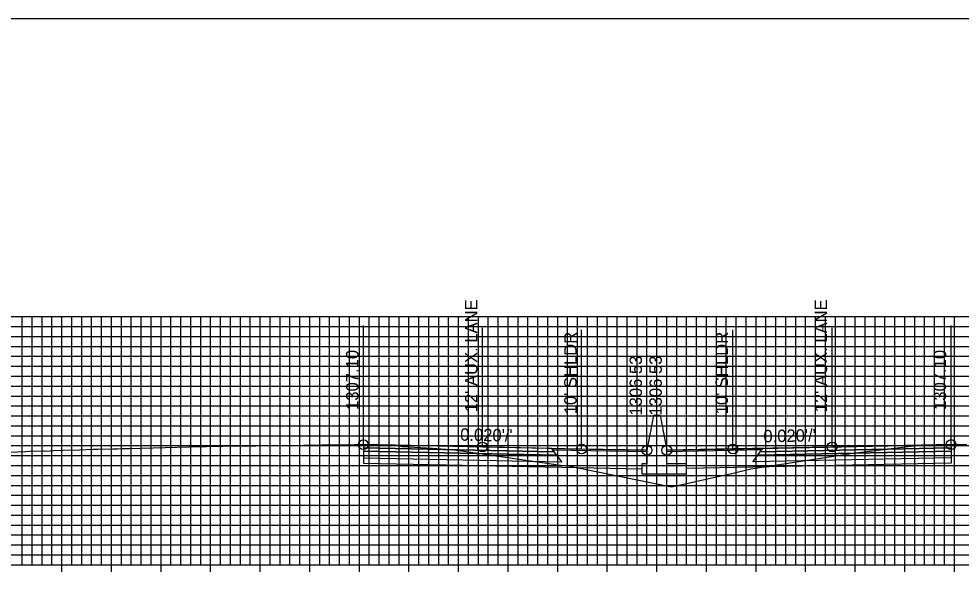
# Model space of a CAD drawing. Extents: x 674939 to 678919, y 750652 to 765176.
# Drawn here: x 678674.2 to 678769.2, y 751086.5 to 751142.6 of the extents above; entities that cross this region are included whole.
import ezdxf

# ---------------------------------------------------------------- set-up
doc = ezdxf.new("R2010")
doc.units = 0
for name, color, linetype in [('R_Alt Surface', 7, 'Continuous'), ('R_Axis', 7, 'Continuous'), ('R_Exist Surface', 7, 'Continuous'), ('R_Fin Surface', 7, 'Continuous'), ('R_Grid', 7, 'Continuous'), ('R_No Plot', 7, 'Continuous'), ('R_Proposed Road', 7, 'Continuous'), ('R_Xsect Elev', 7, 'Continuous'), ('R_Xsect Slope', 7, 'Continuous')]:
    doc.layers.add(name, color=color, linetype=linetype)

msp = doc.modelspace()

# ---------------------------------------------------------------- linework, layer by layer
at = {"layer": 'R_Alt Surface'}
for points in [[(678708.944, 751099.323), (678708.944, 751098.993), (678728.444, 751098.603), (678728.194, 751098.938)], [(678708.944, 751098.993), (678708.944, 751098.333), (678728.944, 751097.933), (678728.444, 751098.603)], [(678768.203, 751098.995), (678768.203, 751098.335), (678748.203, 751097.935), (678748.703, 751098.605)], [(678768.203, 751099.325), (678768.203, 751098.995), (678748.703, 751098.605), (678748.953, 751098.94)]]:
    msp.add_lwpolyline(points, close=True, dxfattribs=at)
for points in [[(678708.944, 751098.333), (678708.944, 751097.793), (678728.944, 751097.393), (678737.033, 751097.231)], [(678768.203, 751098.335), (678768.203, 751097.795), (678748.203, 751097.395), (678741.533, 751097.262)]]:
    msp.add_lwpolyline(points, dxfattribs=at)
at = {"layer": 'R_Axis'}
for p, q in [((678678.533, 751086.851), (678678.533, 751088.251)), ((678683.533, 751086.851), (678683.533, 751088.251)), ((678688.533, 751086.851), (678688.533, 751088.251)), ((678693.533, 751086.851), (678693.533, 751088.251)), ((678698.533, 751086.851), (678698.533, 751088.251)), ((678703.533, 751086.851), (678703.533, 751088.251)), ((678708.533, 751086.851), (678708.533, 751088.251)), ((678713.533, 751086.851), (678713.533, 751088.251)), ((678718.533, 751086.851), (678718.533, 751088.251)), ((678723.533, 751086.851), (678723.533, 751088.251)), ((678728.533, 751086.851), (678728.533, 751088.251)), ((678733.533, 751086.851), (678733.533, 751088.251)), ((678738.533, 751086.851), (678738.533, 751088.251)), ((678743.533, 751086.851), (678743.533, 751088.251)), ((678748.533, 751086.851), (678748.533, 751088.251)), ((678753.533, 751086.851), (678753.533, 751088.251)), ((678758.533, 751086.851), (678758.533, 751088.251)), ((678763.533, 751086.851), (678763.533, 751088.251)), ((678768.533, 751086.851), (678768.533, 751088.251)), ((678638.533, 751087.551), (678838.533, 751087.551))]:
    msp.add_line(p, q, dxfattribs=at)
at = {"layer": 'R_Exist Surface'}
msp.add_lwpolyline([(678673.237, 751098.902), (678674.875, 751098.972), (678674.89, 751098.972), (678675.276, 751098.988), (678676.723, 751099.033), (678676.82, 751099.029), (678676.972, 751099.011), (678677.73, 751099.058), (678678.649, 751099.09), (678680.316, 751099.144), (678681.681, 751099.196), (678682.165, 751099.208), (678683.681, 751099.22), (678684.181, 751099.229), (678684.636, 751099.253), (678684.683, 751099.252), (678684.939, 751099.251), (678685.311, 751099.259), (678690.158, 751099.392), (678691.42, 751099.427), (678696.416, 751099.519), (678698.069, 751099.549), (678702.91, 751099.616), (678704.714, 751099.638), (678708.04, 751099.659), (678708.674, 751099.666), (678708.85, 751099.658), (678708.944, 751099.653), (678709.209, 751099.641), (678710.172, 751099.592), (678710.416, 751099.595), (678711.474, 751099.583), (678711.865, 751099.561), (678712.621, 751099.518), (678712.672, 751099.514), (678712.835, 751099.48), (678715.907, 751099.291), (678718.143, 751099.137), (678729.045, 751097.566), (678729.76, 751097.474), (678732.751, 751096.881), (678740.006, 751095.418), (678746.226, 751096.792), (678748.023, 751097.209), (678749.802, 751097.476), (678758.319, 751098.779), (678760.523, 751099.059), (678764.443, 751099.531), (678764.582, 751099.558), (678764.735, 751099.599), (678765.506, 751099.629), (678766.542, 751099.647), (678767.313, 751099.64), (678768.038, 751099.643), (678768.169, 751099.654), (678768.203, 751099.655), (678768.361, 751099.668), (678768.639, 751099.681), (678769.796, 751099.67)], dxfattribs=at)
at = {"layer": 'R_Fin Surface'}
for points in [[(678737.533, 751099.081), (678730.944, 751099.213), (678720.944, 751099.413), (678708.944, 751099.653)], [(678768.203, 751099.655), (678756.203, 751099.415), (678746.203, 751099.215), (678739.533, 751099.082)]]:
    msp.add_lwpolyline(points, dxfattribs=at)
for points in [[(678708.944, 751099.653), (678708.944, 751099.323), (678728.194, 751098.938), (678727.944, 751099.273)], [(678768.203, 751099.655), (678768.203, 751099.325), (678748.953, 751098.94), (678749.203, 751099.275)], [(678727.944, 751099.273), (678737.533, 751099.081), (678737.537, 751098.923), (678728.064, 751099.113)], [(678749.084, 751099.116), (678739.533, 751098.925), (678739.533, 751099.082), (678749.203, 751099.275)]]:
    msp.add_lwpolyline(points, close=True, dxfattribs=at)
at = {"layer": 'R_Grid'}
for p, q in [((678638.533, 751112.551), (678838.533, 751112.551)), ((678674.533, 751087.551), (678674.533, 751112.551)), ((678675.533, 751087.551), (678675.533, 751112.551)), ((678676.533, 751087.551), (678676.533, 751112.551)), ((678677.533, 751087.551), (678677.533, 751112.551)), ((678678.533, 751087.551), (678678.533, 751112.551)), ((678679.533, 751087.551), (678679.533, 751112.551)), ((678680.533, 751087.551), (678680.533, 751112.551)), ((678681.533, 751087.551), (678681.533, 751112.551)), ((678682.533, 751087.551), (678682.533, 751112.551)), ((678683.533, 751087.551), (678683.533, 751112.551)), ((678684.533, 751087.551), (678684.533, 751112.551)), ((678685.533, 751087.551), (678685.533, 751112.551)), ((678686.533, 751087.551), (678686.533, 751112.551)), ((678687.533, 751087.551), (678687.533, 751112.551)), ((678688.533, 751087.551), (678688.533, 751112.551)), ((678689.533, 751087.551), (678689.533, 751112.551)), ((678690.533, 751087.551), (678690.533, 751112.551)), ((678691.533, 751087.551), (678691.533, 751112.551)), ((678692.533, 751087.551), (678692.533, 751112.551)), ((678693.533, 751087.551), (678693.533, 751112.551)), ((678694.533, 751087.551), (678694.533, 751112.551)), ((678695.533, 751087.551), (678695.533, 751112.551)), ((678696.533, 751087.551), (678696.533, 751112.551)), ((678697.533, 751087.551), (678697.533, 751112.551)), ((678698.533, 751087.551), (678698.533, 751112.551)), ((678699.533, 751087.551), (678699.533, 751112.551)), ((678700.533, 751087.551), (678700.533, 751112.551)), ((678701.533, 751087.551), (678701.533, 751112.551)), ((678702.533, 751087.551), (678702.533, 751112.551)), ((678703.533, 751087.551), (678703.533, 751112.551)), ((678704.533, 751087.551), (678704.533, 751112.551)), ((678705.533, 751087.551), (678705.533, 751112.551)), ((678706.533, 751087.551), (678706.533, 751112.551)), ((678707.533, 751087.551), (678707.533, 751112.551)), ((678708.533, 751087.551), (678708.533, 751112.551)), ((678709.533, 751087.551), (678709.533, 751112.551)), ((678710.533, 751087.551), (678710.533, 751112.551)), ((678711.533, 751087.551), (678711.533, 751112.551)), ((678712.533, 751087.551), (678712.533, 751112.551)), ((678713.533, 751087.551), (678713.533, 751112.551)), ((678714.533, 751087.551), (678714.533, 751112.551)), ((678715.533, 751087.551), (678715.533, 751112.551)), ((678716.533, 751087.551), (678716.533, 751112.551)), ((678717.533, 751087.551), (678717.533, 751112.551)), ((678718.533, 751087.551), (678718.533, 751112.551)), ((678719.533, 751087.551), (678719.533, 751112.551)), ((678720.533, 751087.551), (678720.533, 751112.551)), ((678721.533, 751087.551), (678721.533, 751112.551)), ((678722.533, 751087.551), (678722.533, 751112.551)), ((678723.533, 751087.551), (678723.533, 751112.551)), ((678724.533, 751087.551), (678724.533, 751112.551)), ((678725.533, 751087.551), (678725.533, 751112.551)), ((678726.533, 751087.551), (678726.533, 751112.551)), ((678727.533, 751087.551), (678727.533, 751112.551)), ((678728.533, 751087.551), (678728.533, 751112.551)), ((678729.533, 751087.551), (678729.533, 751112.551)), ((678730.533, 751087.551), (678730.533, 751112.551)), ((678731.533, 751087.551), (678731.533, 751112.551)), ((678732.533, 751087.551), (678732.533, 751112.551)), ((678733.533, 751087.551), (678733.533, 751112.551)), ((678734.533, 751087.551), (678734.533, 751112.551)), ((678735.533, 751087.551), (678735.533, 751112.551)), ((678736.533, 751087.551), (678736.533, 751112.551)), ((678737.533, 751087.551), (678737.533, 751112.551)), ((678738.533, 751087.551), (678738.533, 751112.551)), ((678739.533, 751087.551), (678739.533, 751112.551)), ((678740.533, 751087.551), (678740.533, 751112.551)), ((678741.533, 751087.551), (678741.533, 751112.551)), ((678742.533, 751087.551), (678742.533, 751112.551)), ((678743.533, 751087.551), (678743.533, 751112.551)), ((678744.533, 751087.551), (678744.533, 751112.551)), ((678745.533, 751087.551), (678745.533, 751112.551)), ((678746.533, 751087.551), (678746.533, 751112.551)), ((678747.533, 751087.551), (678747.533, 751112.551)), ((678748.533, 751087.551), (678748.533, 751112.551)), ((678749.533, 751087.551), (678749.533, 751112.551)), ((678750.533, 751087.551), (678750.533, 751112.551)), ((678751.533, 751087.551), (678751.533, 751112.551)), ((678752.533, 751087.551), (678752.533, 751112.551)), ((678753.533, 751087.551), (678753.533, 751112.551)), ((678754.533, 751087.551), (678754.533, 751112.551)), ((678755.533, 751087.551), (678755.533, 751112.551)), ((678756.533, 751087.551), (678756.533, 751112.551)), ((678757.533, 751087.551), (678757.533, 751112.551)), ((678758.533, 751087.551), (678758.533, 751112.551)), ((678759.533, 751087.551), (678759.533, 751112.551)), ((678760.533, 751087.551), (678760.533, 751112.551)), ((678761.533, 751087.551), (678761.533, 751112.551)), ((678762.533, 751087.551), (678762.533, 751112.551)), ((678763.533, 751087.551), (678763.533, 751112.551)), ((678764.533, 751087.551), (678764.533, 751112.551)), ((678765.533, 751087.551), (678765.533, 751112.551)), ((678766.533, 751087.551), (678766.533, 751112.551)), ((678767.533, 751087.551), (678767.533, 751112.551)), ((678768.533, 751087.551), (678768.533, 751112.551)), ((678638.533, 751111.551), (678838.533, 751111.551)), ((678638.533, 751110.551), (678838.533, 751110.551)), ((678638.533, 751109.551), (678838.533, 751109.551)), ((678638.533, 751108.551), (678838.533, 751108.551)), ((678638.533, 751107.551), (678838.533, 751107.551)), ((678638.533, 751106.551), (678838.533, 751106.551)), ((678638.533, 751105.551), (678838.533, 751105.551)), ((678638.533, 751104.551), (678838.533, 751104.551)), ((678638.533, 751103.551), (678838.533, 751103.551)), ((678638.533, 751102.551), (678838.533, 751102.551)), ((678638.533, 751101.551), (678838.533, 751101.551)), ((678638.533, 751100.551), (678838.533, 751100.551)), ((678638.533, 751099.551), (678838.533, 751099.551)), ((678638.533, 751098.551), (678838.533, 751098.551)), ((678638.533, 751097.551), (678838.533, 751097.551)), ((678638.533, 751096.551), (678838.533, 751096.551)), ((678638.533, 751095.551), (678838.533, 751095.551)), ((678638.533, 751094.551), (678838.533, 751094.551)), ((678638.533, 751093.551), (678838.533, 751093.551)), ((678638.533, 751092.551), (678838.533, 751092.551)), ((678638.533, 751091.551), (678838.533, 751091.551)), ((678638.533, 751090.551), (678838.533, 751090.551)), ((678638.533, 751089.551), (678838.533, 751089.551)), ((678638.533, 751088.551), (678838.533, 751088.551)), ((678638.533, 751087.551), (678838.533, 751087.551))]:
    msp.add_line(p, q, dxfattribs=at)
at = {"layer": 'R_No Plot'}
msp.add_lwpolyline([(678578.533, 750922.551), (678918.533, 750922.551), (678918.533, 751142.551), (678578.533, 751142.551)], close=True, dxfattribs=at)
for centre in [(678708.944, 751099.653), (678720.944, 751099.413), (678730.944, 751099.213), (678746.203, 751099.215), (678756.203, 751099.415), (678768.203, 751099.655), (678737.533, 751099.081), (678739.533, 751099.082)]:
    msp.add_circle(centre, 0.5, dxfattribs=at)
at = {"layer": 'R_Proposed Road'}
for points in [[(678738.203, 751102.581), (678737.533, 751099.081)], [(678738.863, 751102.582), (678738.863, 751102.582), (678738.203, 751102.582), (678738.203, 751102.581)], [(678738.863, 751102.582), (678739.533, 751099.082)], [(678737.533, 751099.081), (678737.533, 751097.706), (678737.033, 751097.706), (678737.033, 751096.706), (678741.533, 751096.706), (678741.533, 751097.706), (678739.533, 751097.706), (678739.533, 751099.082)]]:
    msp.add_lwpolyline(points, dxfattribs=at)
at = {"layer": 'R_Xsect Elev'}
for p, q in [((678708.944, 751099.653), (678708.944, 751111.653)), ((678720.944, 751099.413), (678720.944, 751111.413)), ((678730.944, 751099.213), (678730.944, 751111.213)), ((678737.533, 751099.081), (678737.533, 751111.081)), ((678739.533, 751099.082), (678739.533, 751111.082)), ((678746.203, 751099.215), (678746.203, 751111.215)), ((678756.203, 751099.415), (678756.203, 751111.415)), ((678768.203, 751099.655), (678768.203, 751111.655))]:
    msp.add_line(p, q, dxfattribs=at)

# ---------------------------------------------------------------- texts
for s, p in [("12' AUX. LANE", (678720.444, 751102.913)), ("12' AUX. LANE", (678755.703, 751102.915)), ("10' SHLDR", (678730.444, 751102.713)), ("10' SHLDR", (678745.703, 751102.715)), ('1307.10', (678708.444, 751103.153)), ('1307.10', (678767.703, 751103.155)), ('1306.53', (678737.033, 751102.581)), ('1306.53', (678739.033, 751102.582))]:
    msp.add_text(s, height=1.25, rotation=90, dxfattribs=at).set_placement(p)
at = {"layer": 'R_Xsect Slope'}
for rotation, p in [(358.85424, (678718.689, 751100.058)), (1.14576, (678749.294, 751099.877))]:
    msp.add_text("0.020'/'", height=1.25, rotation=rotation, dxfattribs=at).set_placement(p)

doc.saveas('drawing.dxf')
